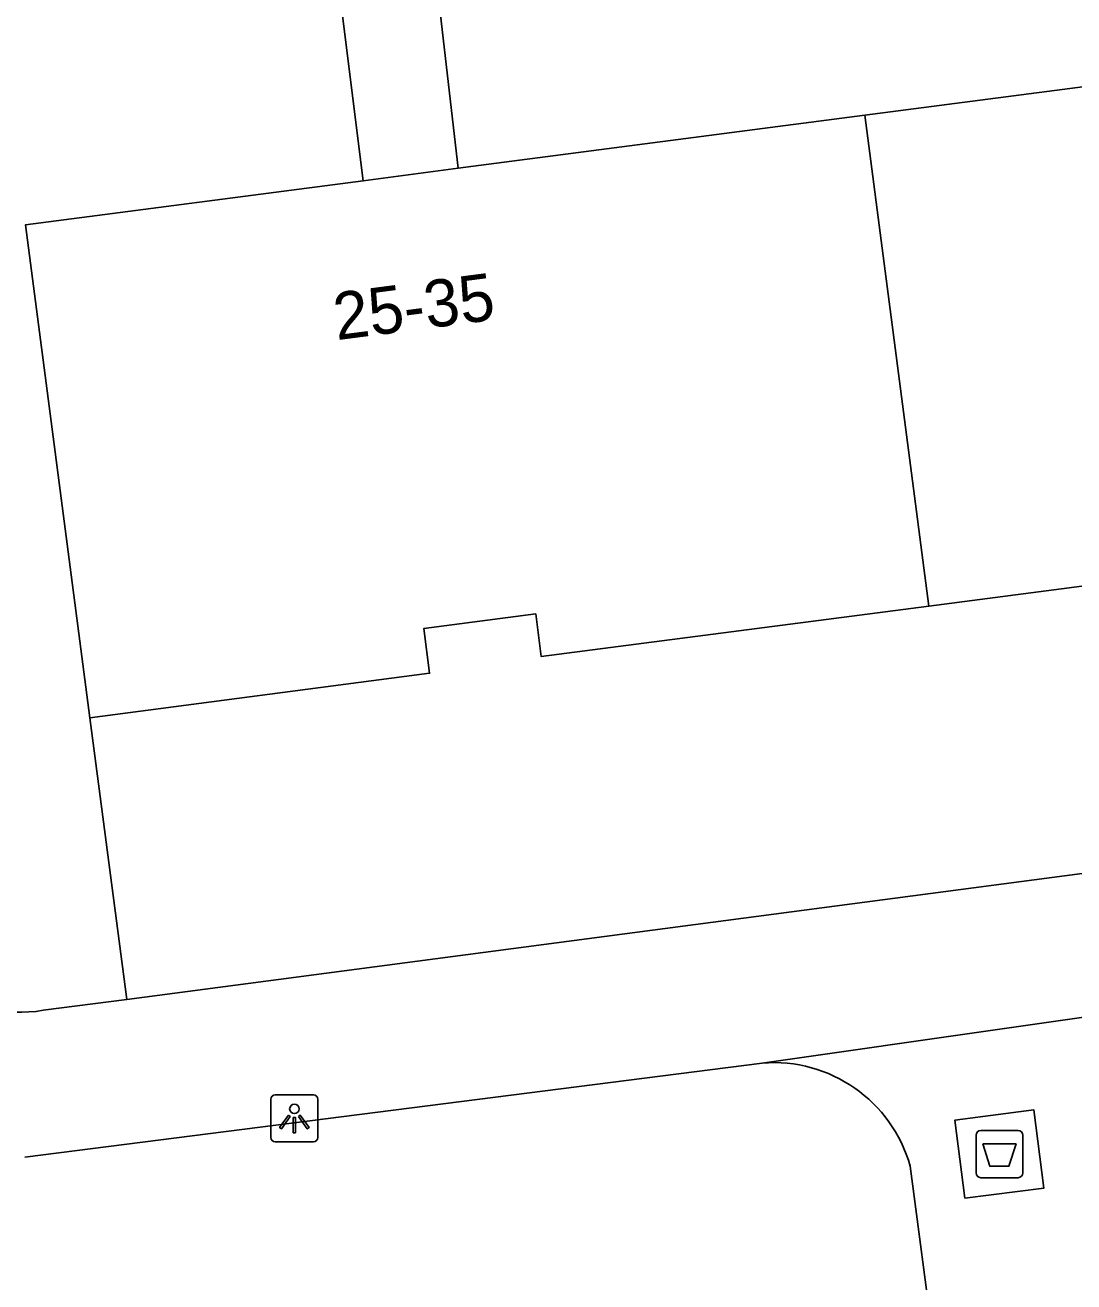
# Model space of a CAD drawing. Extents: x 161084 to 161928, y 385355 to 386522.
# Drawn here: x 161222.21 to 161244.42, y 385694.29 to 385720.92 of the extents above; entities that cross this region are included whole.
import ezdxf

# ---------------------------------------------------------------- set-up
doc = ezdxf.new("R2010")
doc.units = 0
for name, color, linetype in [('IMGEO_Afval_apart_plaats', 7, 'Continuous'), ('IMGEO_Lichtpunt', 7, 'Continuous'), ('IMGEO_Pand', 7, 'Continuous'), ('IMGEO_Pand_nummerreeks', 7, 'Continuous'), ('IMGEO_Voetpad_gesloten', 7, 'Continuous'), ('IMGEO_Voetpad_open', 7, 'Continuous')]:
    doc.layers.add(name, color=color, linetype=linetype)

msp = doc.modelspace()

# ---------------------------------------------------------------- linework, layer by layer
at = {"layer": 'IMGEO_Afval_apart_plaats'}
for p, q in [((161242.352, 385696.601), (161242.352, 385697.401)), ((161242.352, 385697.401), (161242.352, 385696.601)), ((161242.452, 385697.501), (161243.242, 385697.501)), ((161243.242, 385697.501), (161242.452, 385697.501)), ((161243.342, 385697.401), (161243.342, 385696.601)), ((161243.342, 385696.601), (161243.342, 385697.401)), ((161243.242, 385696.501), (161242.452, 385696.501)), ((161242.452, 385696.501), (161243.242, 385696.501))]:
    msp.add_line(p, q, dxfattribs=at)
msp.add_lwpolyline([(161242.495, 385697.215), (161243.199, 385697.215), (161243.05, 385696.745), (161242.644, 385696.745), (161242.495, 385697.215)], dxfattribs=at)
for centre, start, end in [((161242.452, 385697.401), 90, 180), ((161242.452, 385697.401), 90, 180), ((161243.242, 385697.401), 0, 90), ((161243.242, 385697.401), 360, 90), ((161242.452, 385696.601), 180, 270), ((161242.452, 385696.601), 180, 270), ((161243.242, 385696.601), 270, 0), ((161243.242, 385696.601), 270, 0)]:
    msp.add_arc(centre, 0.1, start, end, dxfattribs=at)
at = {"layer": 'IMGEO_Lichtpunt'}
for p, q in [((161228.316, 385698.255), (161227.508, 385698.255)), ((161228.316, 385698.255), (161227.508, 385698.255)), ((161227.414, 385698.16), (161227.414, 385697.353)), ((161227.414, 385698.16), (161227.414, 385697.353)), ((161228.41, 385697.353), (161228.41, 385698.16)), ((161228.41, 385697.353), (161228.41, 385698.16)), ((161227.508, 385697.259), (161228.316, 385697.259)), ((161227.508, 385697.259), (161228.316, 385697.259))]:
    msp.add_line(p, q, dxfattribs=at)
for points in [[(161227.788, 385697.824), (161227.827, 385697.796), (161227.639, 385697.534), (161227.601, 385697.561), (161227.788, 385697.824)], [(161227.89, 385697.776), (161227.937, 385697.776), (161227.937, 385697.454), (161227.89, 385697.454), (161227.89, 385697.776)], [(161228, 385697.796), (161228.038, 385697.823), (161228.225, 385697.561), (161228.186, 385697.533), (161228, 385697.796)]]:
    msp.add_lwpolyline(points, dxfattribs=at)
msp.add_circle((161227.913, 385697.958), 0.0994, dxfattribs=at)
for centre, start, end in [((161227.508, 385698.16), 90, 180), ((161227.508, 385698.16), 90, 180), ((161228.316, 385698.16), 0, 90), ((161228.316, 385698.16), 0, 90), ((161227.508, 385697.353), 180, 270), ((161227.508, 385697.353), 180, 270), ((161228.316, 385697.353), 270, 0), ((161228.316, 385697.353), 270, 360)]:
    msp.add_arc(centre, 0.0946, start, end, dxfattribs=at)
at = {"layer": 'IMGEO_Pand'}
for points in [[(161248.195, 385720.078), (161239.996, 385719.008)], [(161231.382, 385717.883), (161239.996, 385719.008)], [(161239.996, 385719.008), (161241.353, 385708.61)], [(161229.367, 385717.62), (161231.382, 385717.883)], [(161229.367, 385717.62), (161222.219, 385716.687), (161223.583, 385706.245)], [(161241.353, 385708.61), (161249.563, 385709.682), (161249.44, 385710.624), (161251.771, 385710.928), (161251.894, 385709.987), (161260.119, 385711.061)], [(161223.583, 385706.245), (161230.777, 385707.185), (161230.653, 385708.133), (161233.026, 385708.443), (161233.144, 385707.538), (161241.353, 385708.61)]]:
    msp.add_lwpolyline(points, dxfattribs=at)
at = {"layer": 'IMGEO_Voetpad_gesloten'}
msp.add_lwpolyline([(161242.117, 385696.066), (161241.904, 385697.72), (161243.577, 385697.936), (161243.79, 385696.282), (161242.117, 385696.066)], dxfattribs=at)
at = {"layer": 'IMGEO_Voetpad_open'}
for points in [[(161230.025, 385729.636), (161231.382, 385717.883)], [(161227.88, 385729.535), (161229.367, 385717.62)], [(161278.537, 385707.418), (161224.363, 385700.277)], [(161224.363, 385700.277), (161223.583, 385706.245)], [(161237.825, 385698.93), (161253.119, 385701.116), (161253.431, 385701.124)], [(161224.363, 385700.277), (161222.595, 385700.047)], [(161222.202, 385696.937), (161237.825, 385698.93)], [(161240.959, 385696.746), (161241.457, 385692.948)]]:
    msp.add_lwpolyline(points, dxfattribs=at)
for centre, radius, start, end in [((161222.105, 385703.011), 3.005, 189.6266, 279.3797), ((161238.062, 385695.93), 3.009, 15.7311, 94.5257)]:
    msp.add_arc(centre, radius, start, end, dxfattribs=at)

# ---------------------------------------------------------------- texts
at = {"layer": 'IMGEO_Pand_nummerreeks'}
msp.add_text('25-35', height=1, rotation=7.437, dxfattribs=at).set_placement((161228.809, 385714.24))

doc.saveas('drawing.dxf')
